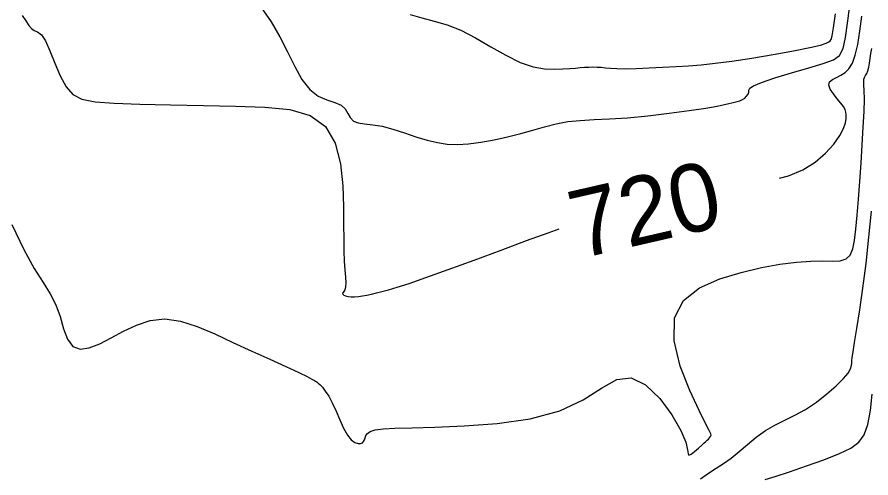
# Model space of a CAD drawing. Extents: x 2566142 to 2571431, y 418755 to 421584.
# Drawn here: x 2567383.9 to 2567635.8, y 419644.6 to 419780.6 of the extents above; entities that cross this region are included whole.
import ezdxf

# ---------------------------------------------------------------- set-up
doc = ezdxf.new("R2010")
doc.units = 0
for name, color, linetype in [('Contour_ADS_Label_Major', 7, 'Continuous'), ('Contour_ADS_Major', 7, 'Continuous'), ('Contour_ADS_Minor', 7, 'Continuous')]:
    doc.layers.add(name, color=color, linetype=linetype)

msp = doc.modelspace()

# ---------------------------------------------------------------- linework, layer by layer
at = {"layer": 'Contour_ADS_Major'}
for points in [[(2567385.41, 419781.12), (2567386.52, 419779.56), (2567387.36, 419778.2), (2567388.14, 419777.24), (2567389.01, 419776.71), (2567389.99, 419776.26), (2567391.09, 419775.4), (2567392.3, 419773.65), (2567393.62, 419770.72), (2567395.06, 419767.04), (2567396.65, 419763.26), (2567398.39, 419760), (2567400.38, 419757.75), (2567403.05, 419756.39), (2567406.94, 419755.65), (2567412.54, 419755.25), (2567420.17, 419754.97), (2567429.22, 419754.75), (2567438.9, 419754.55), (2567448.39, 419754.36), (2567456.98, 419754.08), (2567464.39, 419753.31), (2567470.43, 419751.56), (2567474.93, 419748.36), (2567477.79, 419743.44), (2567479.34, 419737.35), (2567479.99, 419730.84), (2567480.18, 419724.66), (2567480.25, 419719.42), (2567480.31, 419715.11), (2567480.37, 419711.54), (2567480.47, 419708.56), (2567480.62, 419706.01), (2567480.78, 419703.89), (2567480.87, 419702.21), (2567480.84, 419700.97), (2567480.64, 419700.16), (2567480.36, 419699.67), (2567480.11, 419699.38), (2567479.98, 419699.15), (2567480.06, 419698.88), (2567480.36, 419698.59), (2567480.86, 419698.32), (2567481.56, 419698.13), (2567482.45, 419698.04), (2567483.48, 419698.05), (2567484.62, 419698.15), (2567485.84, 419698.33), (2567487.1, 419698.56), (2567488.45, 419698.85), (2567489.93, 419699.2), (2567491.57, 419699.62), (2567493.49, 419700.12), (2567496.02, 419700.87), (2567499.58, 419702.01), (2567504.55, 419703.73), (2567511.15, 419706.11), (2567518.81, 419708.93)], [(2567608.83, 419733.06), (2567611.52, 419733.82), (2567615.73, 419735.54), (2567619.38, 419737.81), (2567622.44, 419740.43), (2567624.86, 419743.14), (2567626.62, 419745.64), (2567627.74, 419747.71), (2567628.34, 419749.38), (2567628.56, 419750.7), (2567628.56, 419751.75), (2567628.45, 419752.6), (2567628.2, 419753.39), (2567627.74, 419754.22), (2567626.98, 419755.24), (2567625.91, 419756.52), (2567624.77, 419757.94), (2567623.84, 419759.35), (2567623.39, 419760.58), (2567623.65, 419761.52), (2567624.47, 419762.23), (2567625.64, 419762.84), (2567626.95, 419763.48), (2567628.19, 419764.26), (2567629.34, 419765.38), (2567630.36, 419767.02), (2567631.23, 419769.36), (2567631.95, 419772.55), (2567632.57, 419776.44), (2567633.15, 419780.86)], [(2567518.81, 419708.93), (2567526.76, 419711.88), (2567534.24, 419714.66), (2567540.63, 419717), (2567543.86, 419718.14)]]:
    msp.add_lwpolyline(points, dxfattribs=at)
at = {"layer": 'Contour_ADS_Minor'}
for points in [[(2567465.87, 419766.06), (2567467.98, 419762.24), (2567470.25, 419759.27), (2567472.76, 419757.34), (2567475.33, 419756.19), (2567477.67, 419755.42), (2567479.54, 419754.62), (2567480.76, 419753.51), (2567481.55, 419752.21), (2567482.24, 419750.95), (2567483.16, 419749.96), (2567484.56, 419749.4), (2567486.46, 419749.11), (2567488.84, 419748.86), (2567491.64, 419748.39), (2567494.8, 419747.55), (2567498.18, 419746.46), (2567501.6, 419745.31), (2567504.88, 419744.29), (2567507.92, 419743.57), (2567510.84, 419743.16), (2567513.83, 419743.06), (2567517.09, 419743.25), (2567520.73, 419743.72), (2567524.64, 419744.42), (2567528.62, 419745.28), (2567532.5, 419746.26), (2567536.12, 419747.29), (2567539.56, 419748.28), (2567542.96, 419749.15), (2567546.42, 419749.79), (2567550.1, 419750.16), (2567554.14, 419750.37), (2567558.72, 419750.57), (2567564.02, 419750.91), (2567570.05, 419751.5), (2567576.34, 419752.25), (2567582.23, 419753.06), (2567587.09, 419753.8), (2567590.47, 419754.37), (2567592.6, 419754.79), (2567593.9, 419755.09), (2567594.79, 419755.32), (2567595.61, 419755.5), (2567596.42, 419755.69), (2567597.2, 419755.94), (2567597.94, 419756.27), (2567598.61, 419756.74), (2567599.17, 419757.29), (2567599.57, 419757.89), (2567599.77, 419758.47), (2567599.81, 419759.02), (2567600.12, 419759.62), (2567601.2, 419760.36), (2567603.57, 419761.36), (2567607.52, 419762.66), (2567612.44, 419764.14), (2567617.47, 419765.63), (2567621.79, 419766.94), (2567624.75, 419768.03), (2567626.56, 419769.31), (2567627.61, 419771.33), (2567628.32, 419774.62), (2567629.02, 419779.55), (2567629.78, 419785.85)], [(2567455.98, 419783.49), (2567458.88, 419779.2), (2567461.46, 419774.84), (2567463.75, 419770.37), (2567465.87, 419766.06)], [(2567499.9, 419781.4), (2567503.33, 419780.38), (2567506.94, 419779.46), (2567510.77, 419778.34), (2567514.86, 419776.74), (2567519.22, 419774.49), (2567523.7, 419771.89), (2567528.13, 419769.35), (2567532.33, 419767.28), (2567536.14, 419766), (2567539.53, 419765.4), (2567542.48, 419765.24), (2567544.96, 419765.33), (2567546.98, 419765.46), (2567548.64, 419765.6), (2567550.05, 419765.73), (2567551.33, 419765.83), (2567552.57, 419765.9), (2567553.81, 419765.92), (2567555.03, 419765.89), (2567556.25, 419765.81), (2567557.51, 419765.67), (2567558.97, 419765.53), (2567560.85, 419765.42), (2567563.36, 419765.38), (2567566.6, 419765.46), (2567570.37, 419765.62), (2567574.39, 419765.84), (2567578.34, 419766.06), (2567582.05, 419766.29), (2567585.78, 419766.57), (2567589.92, 419766.99), (2567594.84, 419767.64), (2567600.73, 419768.55), (2567607.02, 419769.62), (2567612.95, 419770.71), (2567617.77, 419771.66), (2567620.91, 419772.38), (2567622.64, 419772.9), (2567623.44, 419773.29), (2567623.78, 419773.62), (2567624.06, 419774.05), (2567624.39, 419775.11), (2567624.82, 419777.42), (2567625.4, 419781.6)], [(2567591.26, 419703.41), (2567597.6, 419705.29), (2567603.57, 419706.68), (2567609, 419707.68), (2567613.85, 419708.32), (2567618.06, 419708.62), (2567621.61, 419708.65), (2567624.51, 419708.61), (2567626.8, 419708.74), (2567628.51, 419709.26), (2567629.71, 419710.39), (2567630.49, 419712.2), (2567631.02, 419714.74), (2567631.42, 419718.06), (2567631.8, 419722.17), (2567632.19, 419726.91), (2567632.58, 419732.09), (2567632.95, 419737.51), (2567633.3, 419742.96), (2567633.59, 419748.14), (2567633.8, 419752.73), (2567633.9, 419756.42), (2567633.87, 419759), (2567633.78, 419760.65), (2567633.7, 419761.65), (2567633.74, 419762.29), (2567633.93, 419762.83), (2567634.24, 419763.37), (2567634.6, 419764.01), (2567634.95, 419764.8), (2567635.22, 419765.82), (2567635.44, 419767.03), (2567635.63, 419768.39), (2567635.81, 419769.84), (2567636.06, 419771.35)], [(2567585.55, 419644.34), (2567587.96, 419646.02), (2567590.2, 419647.46), (2567592.37, 419648.86), (2567594.59, 419650.45), (2567596.94, 419652.38), (2567599.42, 419654.52), (2567602.01, 419656.66), (2567604.71, 419658.6), (2567607.5, 419660.21), (2567610.39, 419661.64), (2567613.39, 419663.11), (2567616.51, 419664.85), (2567619.73, 419667.01), (2567622.83, 419669.41), (2567625.58, 419671.8), (2567627.72, 419673.92), (2567629.09, 419675.58), (2567629.81, 419676.83), (2567630.11, 419677.77), (2567630.18, 419678.5), (2567630.22, 419679.17), (2567630.32, 419680.14), (2567630.56, 419681.81), (2567631, 419684.58), (2567631.68, 419688.76), (2567632.55, 419694.2), (2567633.49, 419700.67), (2567634.42, 419707.93), (2567635.26, 419715.67), (2567636.03, 419723.35)], [(2567382.38, 419719.41), (2567385.89, 419712.02), (2567388.98, 419706.42), (2567391.58, 419702.28), (2567393.7, 419698.95), (2567395.35, 419695.75), (2567396.59, 419692.22), (2567397.64, 419688.66), (2567398.81, 419685.56), (2567400.35, 419683.44), (2567402.5, 419682.64), (2567405.19, 419683), (2567408.3, 419684.2), (2567411.71, 419685.94), (2567415.33, 419687.9), (2567419.15, 419689.73), (2567423.22, 419691.06), (2567427.55, 419691.53), (2567432.18, 419690.89), (2567437.08, 419689.32), (2567442.23, 419687.14), (2567447.62, 419684.62), (2567453.15, 419682.06), (2567458.5, 419679.62), (2567463.25, 419677.46), (2567467.01, 419675.72), (2567469.5, 419674.52), (2567470.93, 419673.78), (2567471.65, 419673.36), (2567471.97, 419673.15), (2567472.21, 419673.03), (2567472.46, 419672.89), (2567472.8, 419672.63), (2567473.29, 419672.16), (2567473.99, 419671.39), (2567474.86, 419670.26), (2567475.86, 419668.74), (2567476.93, 419666.77), (2567478.03, 419664.36), (2567479.15, 419661.77), (2567480.27, 419659.3), (2567481.4, 419657.25), (2567482.52, 419655.86), (2567483.58, 419655.07), (2567484.51, 419654.74), (2567485.26, 419654.74), (2567485.79, 419654.95), (2567486.15, 419655.33), (2567486.39, 419655.84), (2567486.58, 419656.45), (2567486.81, 419657.11), (2567487.26, 419657.77), (2567488.12, 419658.36), (2567489.6, 419658.83), (2567491.93, 419659.12), (2567495.4, 419659.3), (2567500.36, 419659.44), (2567507.13, 419659.62), (2567515.8, 419659.95), (2567525.55, 419660.67), (2567535.33, 419662.05), (2567544.07, 419664.37), (2567550.98, 419667.66), (2567556.39, 419671.1), (2567560.89, 419673.63), (2567565.08, 419674.2), (2567569.37, 419672.12), (2567573.53, 419668.1), (2567577.14, 419663.25), (2567579.79, 419658.65), (2567581.21, 419655.19), (2567581.73, 419652.92), (2567581.87, 419651.68), (2567582.09, 419651.32), (2567582.77, 419651.67), (2567583.8, 419652.46), (2567584.93, 419653.44), (2567585.92, 419654.33), (2567586.59, 419654.93), (2567587.01, 419655.28), (2567587.29, 419655.52), (2567587.55, 419655.75), (2567587.88, 419656.08), (2567588.24, 419656.46), (2567588.54, 419656.87), (2567588.71, 419657.25), (2567588.64, 419657.65), (2567588.16, 419658.59), (2567587.06, 419660.66), (2567585.14, 419664.48), (2567582.39, 419670.37), (2567579.6, 419677.59), (2567577.75, 419685.09), (2567577.84, 419691.83), (2567580.53, 419697.03), (2567585.29, 419700.77), (2567591.26, 419703.41)], [(2567604.66, 419644.15), (2567607.54, 419645.07), (2567611.77, 419646.45), (2567616.82, 419648.16), (2567621.98, 419650), (2567626.54, 419651.78), (2567629.95, 419653.4), (2567632.3, 419655.14), (2567633.87, 419657.34), (2567634.93, 419660.39), (2567635.69, 419664.5), (2567636.24, 419669.33)]]:
    msp.add_lwpolyline(points, dxfattribs=at)

# ---------------------------------------------------------------- texts
at = {"layer": 'Contour_ADS_Label_Major'}
msp.add_text('720', height=20, rotation=12.933, dxfattribs=at).set_placement((2567549.61, 419709.2))

doc.saveas('drawing.dxf')
